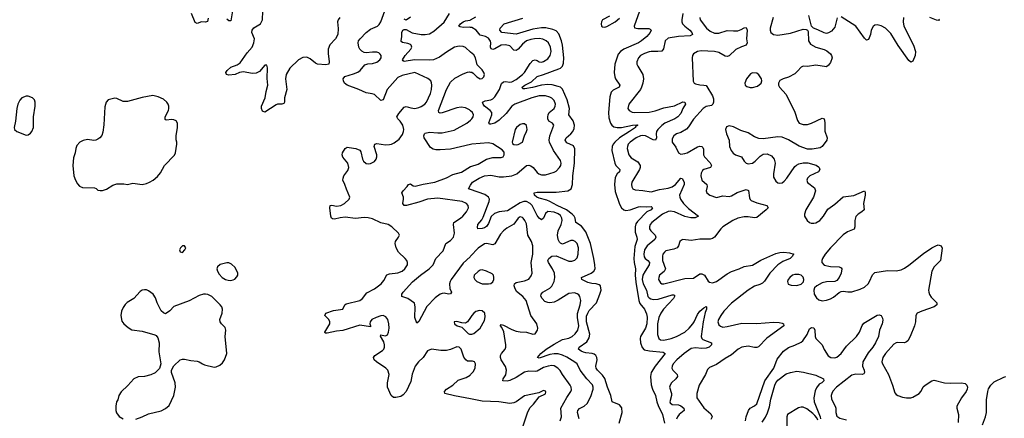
# Model space of a CAD drawing. Header units: inches. Extents: x 1449094 to 1618372, y 389908 to 534307.
# Tile 457 of 494: x 1595728 to 1605055, y 485375 to 489150. Entities that reach past the tile are written whole.
import ezdxf

# ---------------------------------------------------------------- set-up
doc = ezdxf.new("R2010")
doc.units = ezdxf.units.IN
doc.header["$MEASUREMENT"] = 0
doc.layers.add('B5498', color=7, linetype='Continuous')
doc.layers.add('B6408', color=7, linetype='Continuous')

msp = doc.modelspace()

# ---------------------------------------------------------------- linework, layer by layer
at = {"layer": 'B5498', "color": 5}
for points, elevation in [([(1597514.2, 489165.8), (1597506.6, 489133.4), (1597490, 489125.3), (1597450, 489129.8), (1597410, 489114.8), (1597390, 489123.5), (1597354.9, 489210)], 480), ([(1598759.5, 489170), (1598744.9, 489150), (1598737.6, 489130), (1598746.7, 489066.7), (1598741.8, 489010), (1598721.5, 488970), (1598667.5, 488912.5), (1598652, 488870), (1598649.3, 488830), (1598659.5, 488750), (1598656.3, 488730), (1598630, 488722.6), (1598550, 488728.5), (1598530, 488738.9), (1598481, 488781), (1598450, 488794.8), (1598410, 488792.4), (1598370, 488771), (1598287.2, 488690), (1598251.7, 488630), (1598246, 488590), (1598260.3, 488490), (1598236.9, 488410), (1598235.8, 488370), (1598230, 488357.2), (1598212, 488350), (1598170, 488348.6), (1598156.5, 488343.5), (1598050, 488275.1), (1598030, 488284.5), (1598018.7, 488310), (1598020.5, 488330), (1598053.7, 488410), (1598062.2, 488470), (1598078, 488530), (1598072.9, 488592.9), (1598075.2, 488695.2), (1598070, 488719), (1598050, 488720.9), (1598000.2, 488659.8), (1597970, 488643.1), (1597930, 488641.1), (1597850, 488656.2), (1597810.2, 488649.8), (1597768.1, 488631.9), (1597710, 488625.7), (1597687, 488630), (1597681, 488650), (1597694.2, 488670), (1597730, 488701.9), (1597790, 488722.6), (1597817.9, 488742.1), (1597884, 488836), (1597930.7, 488890), (1597945.8, 488930), (1597951.7, 488970), (1597928.8, 489030), (1597931.7, 489050), (1597947.3, 489072.7), (1598008.5, 489111.5), (1598028.9, 489150), (1598030.6, 489230)], 480), ([(1597748, 489252), (1597730, 489140.7), (1597710, 489140.4), (1597690, 489155)], 480), ([(1600000, 485917.7), (1599970, 485918), (1599953.2, 485930), (1599935.6, 485955.6), (1599909.6, 486029.6), (1599890, 486049.2), (1599870, 486052.3), (1599810, 486027.8), (1599770, 486016.9), (1599718, 486018), (1599630, 486031.3), (1599590, 486013.6), (1599550.3, 485949.7), (1599506.4, 485910), (1599474.9, 485870), (1599447.1, 485792.9), (1599434.9, 485725.1), (1599388, 485630), (1599362, 485598), (1599337.4, 485582.6), (1599290, 485571.3), (1599270, 485573.3), (1599248.2, 485590), (1599214, 485670), (1599212.2, 485710), (1599228.2, 485790), (1599215.1, 485830), (1599196.2, 485850), (1599109.6, 485910), (1599087.6, 485930), (1599079.6, 485950), (1599092, 485970), (1599163.8, 486016.2), (1599176.3, 486030), (1599183.9, 486050), (1599184.8, 486070), (1599178.3, 486098.3), (1599145.4, 486154.6), (1599150, 486166), (1599190, 486155.3), (1599200.8, 486159.2), (1599212.9, 486167.1), (1599221.1, 486190), (1599227.2, 486230), (1599225.7, 486270), (1599215.8, 486310), (1599197.8, 486337.8), (1599170, 486348.2), (1599150, 486344.8), (1599105.5, 486330), (1599065.3, 486310), (1599047, 486290), (1599043.8, 486270), (1599052.4, 486250), (1599050, 486242), (1598950, 486256.8), (1598790, 486207.4), (1598730, 486202), (1598641.7, 486181.7), (1598623, 486183), (1598619.5, 486190), (1598666.4, 486270), (1598667.4, 486290), (1598657.7, 486310), (1598618, 486350), (1598629, 486370), (1598702.3, 486397.7), (1598790.8, 486409.2), (1598808.7, 486450), (1598821.9, 486458.1), (1598950, 486492.4), (1598975.1, 486510), (1599015.8, 486564.2), (1599090, 486602.2), (1599151.3, 486650), (1599178.9, 486681.1), (1599206.1, 486733.9), (1599230, 486743.2), (1599310, 486754.2), (1599350, 486768.1), (1599378.3, 486790), (1599402.6, 486830), (1599402.6, 486850), (1599394.3, 486870), (1599378.9, 486890), (1599315.4, 486950), (1599295.4, 486990), (1599286, 487030), (1599289.6, 487050), (1599317.2, 487090), (1599325.2, 487110), (1599317.2, 487130), (1599254, 487190), (1599219.3, 487210), (1599150, 487225.4), (1599070, 487263.4), (1599030, 487275.2), (1598990, 487277.6), (1598910, 487267.6), (1598810, 487279.4), (1598765.2, 487274.8), (1598710, 487260.7), (1598690, 487263.7), (1598682.7, 487270), (1598677, 487290), (1598666.6, 487370), (1598670, 487391.3), (1598686, 487394), (1598730, 487383.7), (1598771.8, 487390), (1598804.2, 487410), (1598849.2, 487450), (1598855.3, 487470), (1598823.9, 487543.9), (1598809.8, 487589.8), (1598789.7, 487630), (1598791.5, 487650), (1598799.7, 487670), (1598837.4, 487722.6), (1598845.1, 487750), (1598835.8, 487790), (1598790, 487847), (1598782.4, 487870), (1598785.6, 487890), (1598810, 487930.6), (1598830, 487941.6), (1598850, 487941.3), (1598911.8, 487931.8), (1598950, 487915.5), (1598959.9, 487899.9), (1598975.8, 487830), (1598985, 487810), (1599010, 487788), (1599030, 487784.7), (1599050, 487787.9), (1599090, 487807.2), (1599106.3, 487830), (1599112.2, 487850), (1599112.1, 487870), (1599086.3, 487950), (1599092.7, 487970), (1599110, 487978.7), (1599193.4, 487966.6), (1599230, 487966.7), (1599250, 487971.9), (1599276, 487984), (1599322.7, 488017.3), (1599355.6, 488064.4), (1599365.3, 488090), (1599367.1, 488110), (1599358.5, 488150), (1599332.7, 488190), (1599311, 488210), (1599301, 488230), (1599318.8, 488261.2), (1599370, 488320.3), (1599390, 488327.9), (1599433.8, 488313.9), (1599470, 488310.2), (1599510, 488317.5), (1599532.9, 488327.1), (1599564.7, 488350), (1599582.8, 488370), (1599619.9, 488450), (1599629.8, 488490), (1599633.3, 488530), (1599630.9, 488550.9), (1599621.6, 488570), (1599593.4, 488593.4), (1599470, 488648.5), (1599350, 488620.2), (1599310, 488602.6), (1599209.7, 488490.3), (1599170.3, 488390), (1599150, 488384.2), (1599090, 488440.5), (1599068.7, 488448.7), (1599010, 488456), (1598942, 488490), (1598830, 488529.8), (1598806.6, 488550), (1598795.4, 488570), (1598793.3, 488590), (1598807, 488613), (1598890, 488636.9), (1598930, 488654), (1598952.8, 488670), (1598998.8, 488721.2), (1599027.3, 488732.7), (1599070, 488734.9), (1599110, 488746.4), (1599140.4, 488770), (1599153.3, 488790), (1599153.5, 488810), (1599143.6, 488823.6), (1599130, 488835.1), (1599110, 488842), (1599070, 488843.5), (1599010, 488835.6), (1598990, 488839.6), (1598970, 488851.6), (1598950.8, 488870.8), (1598939.7, 488890), (1598933.3, 488930), (1598939.2, 488950), (1598952.4, 488970), (1599011.1, 489028.9), (1599050, 489059.6), (1599118.7, 489090), (1599135, 489105), (1599149.9, 489130.1), (1599187.1, 489232.9)], 480), ([(1600000, 488843.8), (1599950, 488886.9), (1599930, 488895.6), (1599890, 488900.3), (1599848.2, 488890), (1599770, 488843.1), (1599704.9, 488795.1), (1599648.8, 488771.2), (1599610, 488765.4), (1599469.5, 488770.5), (1599370, 488754), (1599360.1, 488760.1), (1599355.6, 488770), (1599380.9, 488810), (1599433.5, 488870), (1599443.1, 488890), (1599436.9, 488910), (1599430, 488916.4), (1599406, 488926), (1599353.3, 488933.3), (1599343.5, 488943.5), (1599340.7, 488950), (1599349.7, 488990), (1599349.6, 489030.3), (1599359, 489050), (1599370, 489058.8), (1599390, 489056.3), (1599446.2, 489026.2), (1599531.2, 489011.2), (1599570, 489008.9), (1599610, 489017), (1599650, 489040.9), (1599750, 489127.5), (1599799.8, 489210)], 460), ([(1599430, 489173.7), (1599390, 489147), (1599370, 489156)], 460), ([(1600000, 489076.7), (1599990, 489078.7), (1599930, 489074.6), (1599901.2, 489081.2), (1599887.3, 489090), (1599903, 489110), (1599929.3, 489130.7), (1599950, 489138.4), (1599995.4, 489144.6), (1600000, 489147.4)], 440), ([(1600000, 488286.2), (1599990, 488295.3), (1599950, 488315.9), (1599910, 488321.1), (1599870, 488315.9), (1599730, 488267.1), (1599710, 488264.8), (1599698, 488270), (1599694.5, 488290), (1599770.7, 488490), (1599810, 488557.7), (1599850, 488596.2), (1599930, 488638.6), (1599970, 488654), (1599990, 488656.5), (1600000, 488654.6)], 460), ([(1600000, 487968.1), (1599810, 487924.7), (1599710, 487916.5), (1599670, 487919.3), (1599645.2, 487925.2), (1599620.9, 487940.9), (1599561.1, 488030), (1599555.6, 488050), (1599562.7, 488070), (1599570, 488075.5), (1599610, 488084.2), (1599690, 488077.3), (1599730, 488079.1), (1599845.3, 488105.2), (1599964.2, 488170), (1600000, 488199.9)], 460), ([(1600000, 486910.1), (1599995.1, 486904.8), (1599930, 486844.4), (1599816.3, 486690), (1599805.1, 486670), (1599800.4, 486650), (1599804.4, 486604.4), (1599817.4, 486570), (1599810, 486555.1), (1599790, 486552.3), (1599750, 486558.9), (1599730, 486557.7), (1599710, 486549.8), (1599663.2, 486516.8), (1599585, 486435), (1599510, 486292.7), (1599490, 486277.2), (1599472.8, 486330), (1599476, 486430), (1599467.2, 486467.3), (1599406, 486510), (1599349, 486530), (1599349.4, 486550), (1599359.7, 486570), (1599450, 486666.5), (1599525.1, 486730), (1599608.6, 486791.4), (1599646.6, 486830), (1599669.6, 486890), (1599738.7, 486961.3), (1599766, 487030), (1599810, 487059), (1599837.2, 487090), (1599847.8, 487130), (1599836.4, 487210), (1599842.4, 487230), (1599903.6, 487270), (1599926.3, 487290), (1599960.5, 487330), (1599979.7, 487370), (1599976.9, 487390), (1599959.6, 487410), (1599919.3, 487430), (1599690, 487460.9), (1599590, 487451.2), (1599510, 487422.8), (1599391.8, 487391.8), (1599369.8, 487389.8), (1599357, 487410), (1599364.5, 487450), (1599363.7, 487470), (1599349.4, 487510), (1599360.9, 487530), (1599399.3, 487570), (1599410, 487590.8), (1599430, 487594.9), (1599457.1, 487577.1), (1599474.2, 487574.2), (1599550, 487592.5), (1599660.7, 487610), (1599770, 487651.2), (1599830, 487684.2), (1599913.4, 487706.6), (1600000, 487758.5)], 460), ([(1600000, 487542.7), (1599979.3, 487550), (1600000, 487581.7)], 440), ([(1596830, 485368.2), (1596890, 485388.2), (1596950, 485418.7), (1597070, 485445.7), (1597110, 485467.2), (1597143.1, 485496.9), (1597189.6, 485590.4), (1597205.6, 485670), (1597202, 485710), (1597166, 485810), (1597166, 485830), (1597188.2, 485871.8), (1597250, 485928), (1597270, 485934.9), (1597290, 485934.4), (1597350, 485921.3), (1597410, 485917.1), (1597430, 485910.6), (1597458.8, 485890), (1597480.6, 485880.6), (1597570, 485860.3), (1597590, 485861.3), (1597622.9, 485877.1), (1597650, 485901.6), (1597669.6, 485930), (1597691.2, 485990), (1597674.7, 486150), (1597682.4, 486210), (1597674.7, 486234.8), (1597640.7, 486270), (1597627.6, 486290), (1597625.6, 486310), (1597645.6, 486370), (1597649.6, 486410), (1597642.4, 486430), (1597627.6, 486450), (1597547.7, 486527.7), (1597510, 486546.3), (1597490, 486549.7), (1597470, 486549.6), (1597430, 486539.7), (1597332.9, 486487.2), (1597187, 486433), (1597150, 486392.7), (1597110, 486365.2), (1597090, 486373.2), (1597070, 486394), (1597030, 486469), (1597015.7, 486515.7), (1596993, 486550), (1596950, 486583.1), (1596930, 486590.9), (1596910, 486592.1), (1596890, 486588), (1596870, 486575.1), (1596810.6, 486510), (1596747.9, 486472.1), (1596728.1, 486451.9), (1596710, 486423.7), (1596693.7, 486390), (1596687, 486350), (1596696.5, 486296.5), (1596713.4, 486270), (1596755.1, 486235.1), (1596790, 486213), (1596890, 486201.6), (1597010, 486166.8), (1597020.7, 486160.7), (1597038.5, 486138.5), (1597050.5, 486090.5), (1597046.2, 486006.2), (1597064.9, 485890), (1597053.7, 485846.3), (1597012.8, 485807.2), (1596970, 485786), (1596910, 485772.3), (1596850, 485766.6), (1596810, 485749.2), (1596753.8, 485686.2), (1596690, 485625.2), (1596668.7, 485591.3), (1596657.3, 485550), (1596645.5, 485530), (1596638, 485490), (1596639.1, 485450), (1596645.8, 485425.8), (1596670, 485391), (1596710, 485370.7)], 520), ([(1600000, 486331.4), (1599971.8, 486288.2), (1599950, 486275.1), (1599918, 486278), (1599870, 486293.2), (1599844.7, 486290), (1599846, 486270), (1599850, 486266), (1599874, 486250), (1599917.3, 486237.3), (1599978, 486178), (1599990.8, 486170.8), (1600000, 486170.7)], 480), ([(1600000, 485558.7), (1599847.3, 485587.3), (1599755.3, 485610), (1599753.2, 485630), (1599772.3, 485650), (1599830, 485690.3), (1599883.5, 485736.5), (1599956.9, 485763.1), (1599995.2, 485784.8), (1600000, 485789.8)], 480)]:
    msp.add_lwpolyline(points, dxfattribs=dict(at, elevation=elevation))
at = {"layer": 'B5498', "color": 5, "elevation": 520}
for points in [[(1595790, 488426.6), (1595750, 488409.3), (1595730.4, 488389.6), (1595710.4, 488350), (1595701.3, 488310), (1595688.7, 488190), (1595677.1, 488130), (1595679.1, 488110), (1595702.8, 488090), (1595790, 488056.3), (1595810, 488059.1), (1595830, 488074), (1595842, 488090), (1595859.7, 488130), (1595857.7, 488230), (1595875.4, 488330), (1595875.6, 488370), (1595869.3, 488390), (1595850, 488409.3), (1595810, 488426)], [(1596990, 488431.2), (1596890, 488413), (1596750, 488375.1), (1596710, 488375.1), (1596650, 488402.7), (1596630, 488406), (1596566, 488390), (1596547.3, 488370), (1596534.6, 488325.4), (1596526.9, 488153.1), (1596516.1, 488083.9), (1596505.8, 488054.2), (1596486, 488030), (1596470, 488017.2), (1596450, 488009.2), (1596430, 488006), (1596370, 488015.1), (1596330, 488006.6), (1596298.8, 487990), (1596270, 487957.2), (1596259.3, 487930), (1596254, 487890), (1596238.4, 487841.6), (1596231.3, 487770), (1596242.8, 487670), (1596256.5, 487630), (1596276, 487596), (1596294.3, 487574.3), (1596321.9, 487561.9), (1596437.5, 487557.5), (1596452.2, 487552.2), (1596470, 487537.3), (1596490, 487532.7), (1596513, 487533), (1596550, 487545.7), (1596610, 487582), (1596650, 487594.6), (1596716.3, 487596.3), (1596750, 487591), (1596799, 487601), (1596890, 487590.3), (1596930, 487598.3), (1596958, 487610), (1596992, 487630), (1597035, 487664.9), (1597060.9, 487699.1), (1597100.5, 487770), (1597193.5, 487866.5), (1597204.4, 487890), (1597218.4, 487970), (1597218.4, 487990), (1597211.5, 488011.5), (1597211.3, 488050), (1597224.7, 488130), (1597223.5, 488170), (1597211.8, 488191.8), (1597190, 488203), (1597170, 488204.7), (1597117.2, 488197.2), (1597105.8, 488205.8), (1597105.6, 488230), (1597136.9, 488290), (1597142.4, 488310), (1597141.6, 488330), (1597135.6, 488350), (1597122, 488370), (1597090, 488397), (1597040.8, 488420.8)], [(1597270, 487008.7), (1597251.3, 486990), (1597242.8, 486970), (1597250, 486952), (1597270, 486946.8), (1597294, 486970), (1597302, 486990), (1597290, 487008)], [(1597710, 486849), (1597690, 486849), (1597628.1, 486831.9), (1597601, 486810), (1597596, 486790), (1597601, 486770), (1597619.1, 486739.1), (1597646, 486710), (1597678, 486690), (1597702, 486682), (1597730, 486680.5), (1597750, 486687.3), (1597765.6, 486694.4), (1597785.6, 486714.4), (1597794, 486730), (1597796, 486750), (1597770, 486802), (1597735.5, 486835.5)]]:
    msp.add_lwpolyline(points, close=True, dxfattribs=at)
at = {"layer": 'B6408', "color": 5}
for points, elevation in [([(1601600.8, 489230), (1601549.2, 489090), (1601553.7, 489073.7), (1601585.5, 489065.5), (1601687.2, 489067.2), (1601701.3, 489061.3), (1601710.3, 489050), (1601700.9, 489030), (1601670.2, 488990), (1601620.2, 488950), (1601590, 488929.4), (1601450.2, 488870), (1601418.8, 488850), (1601396.5, 488823.5), (1601366, 488730), (1601358.7, 488650), (1601365.6, 488610), (1601373.8, 488590), (1601413.1, 488530), (1601406, 488510), (1601350, 488483.4), (1601330, 488464.2), (1601320.1, 488419.9), (1601307, 488270), (1601310, 488220.7), (1601324.8, 488170), (1601336.9, 488150), (1601356.2, 488136.2), (1601388.2, 488128.2), (1601430, 488127.9), (1601533.2, 488150), (1601573.3, 488153.3), (1601584, 488150), (1601573.7, 488146.3), (1601562.6, 488137.4), (1601560.9, 488130), (1601505, 488090), (1601409.6, 488030.4), (1601365, 487990), (1601349, 487970), (1601340.4, 487950), (1601338.7, 487910), (1601365.5, 487790), (1601376.6, 487770), (1601412.8, 487730), (1601411.2, 487710), (1601389.7, 487690.3), (1601370, 487655.4), (1601362.9, 487590), (1601370, 487521.7), (1601410, 487404.6), (1601430, 487368.4), (1601450, 487350.1), (1601470, 487344.4), (1601510.3, 487349.7), (1601590, 487377.6), (1601610, 487380.4), (1601662.2, 487377.8), (1601710, 487382), (1601724.4, 487370), (1601710, 487349), (1601670, 487331.2), (1601580.3, 487239.7), (1601564.5, 487215.5), (1601558.1, 487190), (1601559.4, 487139.4), (1601575.3, 487090), (1601576.3, 487070), (1601556.4, 487003.6), (1601545.6, 486890), (1601549.3, 486849.3), (1601563.3, 486790), (1601559.5, 486730), (1601563.5, 486663.5), (1601592.1, 486490), (1601603.8, 486463.8), (1601647.2, 486410), (1601666, 486366), (1601673.3, 486333.3), (1601668.4, 486270), (1601657.1, 486230), (1601610, 486149.4), (1601605.3, 486130), (1601609, 486089), (1601624.5, 486044.5), (1601645.4, 486025.4), (1601693.6, 486013.6), (1601822.5, 486002.5), (1601843.8, 485990), (1601747, 485870), (1601710.8, 485809.2), (1601702.7, 485770), (1601709.1, 485690.9), (1601722.2, 485650), (1601752.7, 485590), (1601764.9, 485530), (1601776.7, 485496.7), (1601816.5, 485410), (1601836.8, 485330)], 420), ([(1602010.2, 489210.2), (1601999.4, 489150), (1602000.2, 489130), (1602008.6, 489110), (1602028.4, 489088.4), (1602077.2, 489050), (1602094.9, 489030), (1602103, 489010), (1602081.2, 488998.8), (1601970, 488991.6), (1601870, 488974.4), (1601844.2, 488950), (1601825.8, 488874.2), (1601810, 488852.8), (1601772.6, 488847.4), (1601710, 488849.8), (1601690, 488846.8), (1601646, 488830), (1601610.4, 488810), (1601591.8, 488790), (1601573.7, 488750), (1601574, 488730), (1601582.4, 488710), (1601631.5, 488630), (1601636.5, 488590), (1601631.3, 488550), (1601620.2, 488510), (1601608.3, 488490), (1601498.7, 488350), (1601490.4, 488310), (1601500.5, 488290), (1601530, 488276), (1601552.4, 488272.4), (1601690, 488273.7), (1601746.8, 488286.8), (1601830, 488316.8), (1601930, 488335.1), (1602010, 488372.5), (1602030.4, 488370), (1602035.3, 488350), (1602009.3, 488310.7), (1601990, 488263), (1601963.6, 488230), (1601935.3, 488210), (1601839.4, 488170), (1601810, 488148.8), (1601772.5, 488110), (1601761.5, 488090), (1601757.7, 488070), (1601759.8, 488030), (1601750.7, 488009.3), (1601730, 488012.1), (1601656.9, 488050), (1601630, 488053.5), (1601610, 488049.2), (1601569.1, 488030), (1601510.2, 487990), (1601492.9, 487970), (1601484.5, 487950), (1601482.9, 487930), (1601497.6, 487870), (1601521.2, 487841.2), (1601583.9, 487803.9), (1601605.4, 487770), (1601607, 487750), (1601600.2, 487730), (1601526.9, 487610), (1601523.2, 487590), (1601526.3, 487566.3), (1601536.4, 487550), (1601559.2, 487539.2), (1601630, 487534), (1601710, 487520.9), (1601790, 487541.9), (1601870, 487553.7), (1601910, 487568.4), (1601939.8, 487590), (1601990, 487650.2), (1602005.4, 487645.4), (1602021.9, 487610), (1602023, 487590), (1601980.1, 487490), (1601981.5, 487470), (1601989.6, 487450), (1602015.7, 487410), (1602063, 487363), (1602159.1, 487290), (1602125.8, 487274.2), (1602086.1, 487273.9), (1602030, 487287.8), (1601930, 487329.8), (1601890, 487336.5), (1601870, 487334.5), (1601817.6, 487310), (1601715.2, 487230), (1601700.2, 487210), (1601692.9, 487190), (1601695.2, 487170), (1601707.2, 487150), (1601747.2, 487110), (1601753.5, 487090), (1601746.2, 487070), (1601671, 487010), (1601647.6, 486970), (1601641.4, 486930), (1601644.8, 486904.8), (1601652.1, 486890), (1601678.6, 486870), (1601695.8, 486850), (1601692.2, 486830), (1601652.1, 486770), (1601632, 486730), (1601626.2, 486690), (1601634.9, 486650), (1601665, 486590), (1601679.5, 486530), (1601690, 486516.6), (1601706.3, 486506.3), (1601730, 486501.3), (1601775.8, 486504.2), (1601910, 486544.4), (1601923.4, 486543.4), (1601934.5, 486534.5), (1601923.2, 486510), (1601828.1, 486410), (1601801.5, 486370), (1601782.6, 486330), (1601770.8, 486270), (1601769.4, 486169.4), (1601781.7, 486130), (1601798.9, 486118.9), (1601830, 486115.2), (1601899.6, 486130), (1601950, 486149), (1602030, 486192), (1602071.7, 486228.3), (1602105, 486270), (1602118.8, 486290), (1602150, 486358.9), (1602170, 486388.9), (1602210, 486423.1), (1602230, 486432.7), (1602234.8, 486430), (1602235.3, 486410), (1602222.7, 486377.3), (1602202.7, 486290), (1602183.2, 486150), (1602189.3, 486130), (1602200.6, 486120.6), (1602281.3, 486090), (1602281.3, 486070), (1602258.7, 486050), (1602230, 486039.1), (1602190, 486037.2), (1602130, 486042.2), (1602090, 486035.3), (1602022, 485990), (1601952.6, 485930), (1601919.8, 485890), (1601909.3, 485870), (1601905.4, 485850), (1601914.7, 485830), (1601956.1, 485790), (1601959.6, 485770), (1601945.3, 485750), (1601903.1, 485710), (1601888.9, 485690), (1601883.6, 485670), (1601902.2, 485610), (1601903.9, 485590), (1601885.7, 485530), (1601890, 485520.7), (1601910, 485507.3), (1601970, 485503.5), (1601990, 485494), (1602019.7, 485470), (1602023.6, 485450), (1601975.4, 485410), (1601961.1, 485390), (1601951.6, 485368.4)], 440), ([(1600000, 489147.4), (1600050, 489177.8)], 440), ([(1601406.9, 485330), (1601437, 485430), (1601433.9, 485473.9), (1601410, 485504), (1601340.7, 485530), (1601329.2, 485590), (1601296.4, 485670), (1601271.6, 485751.6), (1601250, 485783.4), (1601202, 485830), (1601190.7, 485850.7), (1601187.2, 485870), (1601197.3, 485930), (1601196, 485950), (1601187.4, 485970), (1601170, 485984.1), (1601150, 485989.9), (1601090, 485995.5), (1601070, 486001.5), (1601048, 486010), (1601020.7, 486030), (1601027.6, 486050), (1601100, 486100), (1601123, 486137), (1601128.8, 486171.2), (1601096.2, 486290), (1601098.5, 486341.5), (1601108.9, 486371.1), (1601124.2, 486395.8), (1601191.3, 486470), (1601225.1, 486550), (1601236.4, 486590), (1601231.1, 486630), (1601218.5, 486638.5), (1601188.1, 486648.1), (1601148.6, 486651.4), (1601110, 486661), (1601052.8, 486690), (1601051.6, 486710), (1601142.7, 486750), (1601167.2, 486770), (1601178.2, 486790), (1601177.5, 486830), (1601166.5, 486890), (1601134.2, 487030), (1601090, 487140.7), (1601050, 487194.9), (1600995.4, 487230), (1600989.8, 487270.2), (1600981.6, 487290), (1600963, 487310), (1600908.1, 487348.1), (1600819.5, 487390), (1600750, 487429.9), (1600721.7, 487441.7), (1600650, 487460.2), (1600628.7, 487470), (1600604.7, 487490), (1600602.7, 487510), (1600630, 487516.3), (1600810, 487515.3), (1600920.7, 487530), (1600951.9, 487548.1), (1600965.3, 487590), (1600967.1, 487670), (1600983.9, 487790), (1600987.8, 487927.8), (1600975, 487955), (1600910, 487985.5), (1600895, 488010), (1600904.2, 488030), (1600950, 488068.6), (1600967.4, 488090), (1600979.7, 488120.3), (1600983.2, 488150), (1600972.5, 488192.5), (1600930.7, 488250), (1600936.5, 488310), (1600913, 488390), (1600871.8, 488491.8), (1600850.9, 488510), (1600830, 488518.5), (1600772.6, 488532.6), (1600730, 488536.6), (1600670, 488530.9), (1600587.4, 488507.4), (1600514.3, 488494.3), (1600495.5, 488495.5), (1600489.6, 488509.7), (1600514.7, 488530), (1600577.9, 488562.1), (1600630, 488612.5), (1600690, 488629.7), (1600835.4, 488684.6), (1600850, 488690.8), (1600871, 488709), (1600881.2, 488738.8), (1600884.3, 488790), (1600869.9, 488910), (1600860.8, 488950), (1600836.1, 489016.1), (1600810, 489045.9), (1600778.5, 489058.5), (1600713.3, 489073.3), (1600670, 489074.2), (1600590, 489059.5), (1600430, 489013.4), (1600297.2, 489030), (1600275.6, 489050), (1600278.7, 489070), (1600317.4, 489110), (1600494.8, 489165.2)], 420), ([(1601316.7, 489183.3), (1601250, 489147.3), (1601239.6, 489130), (1601236, 489110), (1601241.3, 489090), (1601250, 489082.6), (1601270, 489079.6), (1601290, 489084.7), (1601369.6, 489130), (1601410, 489166)], 420), ([(1602172.2, 489170), (1602175.5, 489150), (1602234.2, 489070), (1602270, 489042.5), (1602310, 489022.6), (1602350, 489023.5), (1602430, 489048.1), (1602490, 489043.8), (1602530, 489046), (1602563.1, 489056.9), (1602590, 489074), (1602610, 489076.3), (1602620.3, 489050), (1602614.3, 488970), (1602621.1, 488930), (1602611.2, 488908.8), (1602566.8, 488893.2), (1602513.7, 488866.3), (1602450, 488807.6), (1602430, 488801.1), (1602410, 488806.2), (1602350, 488838.4), (1602310, 488847.7), (1602185, 488855), (1602150, 488848.3), (1602111.8, 488828.2), (1602101.6, 488810), (1602097.6, 488790), (1602108.7, 488568.7), (1602119.1, 488550), (1602130, 488542.4), (1602170, 488531.8), (1602210, 488531.6), (1602230, 488525.7), (1602238.3, 488518.3), (1602291.1, 488430), (1602300.4, 488400.4), (1602301.5, 488370), (1602295.4, 488350), (1602281.7, 488338.3), (1602230, 488327.1), (1602203.8, 488310), (1602110, 488207.3), (1602064, 488136), (1602045.3, 488114.7), (1601990, 488081.7), (1601950, 488067.8), (1601924.9, 488050), (1601910, 488022), (1601909.1, 487990), (1601943.8, 487943.8), (1601968.3, 487888.3), (1601990, 487875.5), (1602030, 487881.5), (1602050, 487890.2), (1602150, 487947.2), (1602170, 487953.2), (1602190, 487950.2), (1602199, 487939), (1602205.3, 487925.3), (1602207, 487870), (1602215.2, 487850), (1602270, 487793.8), (1602280.2, 487770), (1602271.1, 487748.9), (1602210, 487730.9), (1602198, 487722), (1602182.4, 487697.6), (1602179.6, 487670), (1602191.5, 487631.5), (1602238.8, 487590), (1602240.7, 487570), (1602231, 487530), (1602238, 487510), (1602266, 487490), (1602330, 487466), (1602390, 487483.2), (1602450, 487474.9), (1602470, 487481.8), (1602526, 487514), (1602610, 487543.1), (1602633.1, 487533.1), (1602643.2, 487463.2), (1602647.8, 487447.8), (1602656.9, 487436.9), (1602710, 487416.1), (1602806.8, 487390), (1602818, 487370), (1602800.3, 487350), (1602710, 487275.4), (1602690, 487272.3), (1602630, 487281.8), (1602590, 487282.3), (1602530, 487269.9), (1602483.1, 487250), (1602390.1, 487189.9), (1602370.1, 487169.9), (1602310.2, 487089.8), (1602290, 487078), (1602270, 487073), (1602170, 487072.8), (1602090, 487059.7), (1602010.5, 487069.5), (1601996.4, 487063.6), (1601983, 487050), (1601970.3, 487009.7), (1601958, 486990), (1601923.4, 486976.6), (1601850, 486961.2), (1601835.3, 486950), (1601821.1, 486930), (1601816.3, 486910), (1601818.8, 486870), (1601846.4, 486790), (1601833.5, 486766.5), (1601790.3, 486730), (1601781.5, 486710), (1601780.9, 486690), (1601798.5, 486658.5), (1601810, 486650.3), (1601830, 486650.2), (1602030, 486700.2), (1602110, 486703.8), (1602170, 486742), (1602190, 486744.4), (1602216, 486730), (1602250, 486675.5), (1602263.2, 486663.2), (1602290, 486658.9), (1602330, 486671.6), (1602430, 486744), (1602470, 486766.5), (1602545.2, 486790), (1602590, 486812.2), (1602670, 486826.9), (1602750, 486874.3), (1602890, 486934.7), (1602930, 486944.6), (1602967.3, 486947.3), (1603021.3, 486941.3), (1603062, 486930), (1603054, 486926), (1603047.7, 486910), (1603025.5, 486890), (1602959, 486861), (1602910, 486828.8), (1602834.7, 486750), (1602784.6, 486675.4), (1602764.3, 486655.7), (1602738.9, 486641.1), (1602690, 486626.2), (1602628.3, 486590), (1602470, 486467.1), (1602398, 486390), (1602368.9, 486350), (1602347.4, 486310), (1602342.6, 486290), (1602350, 486260.7), (1602366.6, 486246.6), (1602390, 486239.5), (1602430, 486243.6), (1602570, 486276.9), (1602710, 486273.6), (1602870, 486286.7), (1602923.8, 486283.8), (1602950, 486277.3), (1602964.7, 486270), (1602966.8, 486250), (1602806.6, 486133.4), (1602726.5, 486053.5), (1602710, 486046.4), (1602690, 486046.8), (1602630, 486058.5), (1602570, 486049.8), (1602533.7, 486030), (1602470, 485975.8), (1602410, 485941.4), (1602330, 485883.5), (1602262.3, 485857.7), (1602243.1, 485836.9), (1602225.5, 485790), (1602164.5, 485690), (1602142.8, 485610), (1602141.7, 485570), (1602210, 485473.4), (1602276.6, 485416.6), (1602287.8, 485390), (1602275.3, 485364.7)], 460), ([(1602864.4, 489170), (1602838.3, 489070), (1602837.4, 489050), (1602844.2, 489030), (1602870, 489009), (1602910, 489003.6), (1603030, 489021.7), (1603150, 489060.7), (1603178, 489058), (1603190.9, 489050.9), (1603197.3, 489037.3), (1603200.7, 488950), (1603219.3, 488919.3), (1603270, 488890.6), (1603350, 488867.3), (1603374.6, 488854.6), (1603407.9, 488827.9), (1603418.8, 488810), (1603424, 488790), (1603410, 488744), (1603390, 488719), (1603370, 488705.2), (1603270, 488718.9), (1603190, 488706), (1603150, 488709.3), (1603130, 488701.2), (1603098, 488662), (1603070, 488638.4), (1603010, 488604.5), (1602962, 488590), (1602930, 488574), (1602916, 488550), (1602916, 488530), (1602926, 488510), (1602990, 488441), (1603070, 488274.8), (1603095.1, 488195.1), (1603113.4, 488170), (1603150, 488156.5), (1603190, 488158), (1603230, 488170.3), (1603330, 488216.3), (1603350, 488211), (1603355.8, 488175.8), (1603354.9, 488094.9), (1603376.3, 488030), (1603373.4, 488010), (1603330.7, 487950), (1603310, 487938), (1603235.8, 487924.2), (1603190, 487923.6), (1603110.9, 487950.9), (1603011.2, 488011.2), (1602950, 488037.8), (1602910, 488041.2), (1602770, 488022.4), (1602730, 488024.2), (1602690, 488039.7), (1602630, 488077.4), (1602559.7, 488099.8), (1602490, 488135.6), (1602450, 488146), (1602423.4, 488136.6), (1602414, 488110), (1602423, 488070), (1602448.5, 488010), (1602452, 487950), (1602468.5, 487910), (1602487.1, 487887.1), (1602510.2, 487870.2), (1602567.3, 487850), (1602590.5, 487810), (1602610, 487792.7), (1602630, 487784.9), (1602670, 487792.2), (1602695.6, 487810), (1602742.8, 487857.2), (1602770, 487875.3), (1602810, 487878.9), (1602850, 487862), (1602874.3, 487830), (1602883.6, 487790), (1602868, 487690), (1602870, 487658), (1602890, 487620.5), (1602910, 487606.7), (1602930, 487603.1), (1602950, 487606.7), (1602970, 487622.4), (1602994, 487650), (1603070, 487760.5), (1603086, 487774), (1603110, 487785.3), (1603150, 487795.8), (1603195.1, 487795.1), (1603272.2, 487772.2), (1603296.4, 487756.4), (1603302.8, 487750), (1603306.8, 487730), (1603294.8, 487710), (1603213.4, 487670), (1603192.7, 487650), (1603185.3, 487630), (1603190, 487607.7), (1603258, 487558), (1603268.5, 487530), (1603249, 487470), (1603176.9, 487350), (1603161.7, 487310), (1603164.2, 487290), (1603187, 487250), (1603210, 487230.3), (1603224.6, 487224.6), (1603250, 487223.2), (1603270, 487227.9), (1603308, 487250), (1603341.7, 487290), (1603382.6, 487357.4), (1603450, 487402.4), (1603528.7, 487471.3), (1603630, 487485.2), (1603730, 487530.4), (1603738.3, 487518.3), (1603736.9, 487490), (1603721.1, 487410), (1603728, 487350), (1603704.9, 487330), (1603670.2, 487309.8), (1603650, 487285.1), (1603638.8, 487250), (1603638.5, 487190), (1603632.8, 487167.3), (1603570, 487140.8), (1603530, 487112.8), (1603410, 486989.8), (1603359.3, 486930), (1603332.2, 486890), (1603326.5, 486870), (1603328.2, 486850), (1603350, 486826.7), (1603410, 486812.6), (1603490, 486808.4), (1603510, 486800.7), (1603517.1, 486790), (1603508.8, 486750), (1603491.2, 486708.8), (1603470, 486681.6), (1603449, 486671), (1603370, 486667.2), (1603330, 486658), (1603278.4, 486630), (1603257.6, 486610), (1603250.3, 486590), (1603254.6, 486550), (1603276, 486516), (1603297.1, 486497.1), (1603330, 486488), (1603370, 486494.4), (1603410, 486507.1), (1603437.4, 486522.6), (1603490, 486566.7), (1603510, 486575.8), (1603530, 486578.7), (1603573.1, 486573.1), (1603610, 486574.3), (1603690, 486596.9), (1603730, 486617.7), (1603764.4, 486650), (1603778, 486670), (1603806.1, 486733.9), (1603830, 486757), (1603950, 486776), (1604030, 486773.4), (1604078.2, 486781.8), (1604110, 486796.5), (1604150, 486824.6), (1604290, 486935.2), (1604369.5, 486990), (1604406.6, 487010), (1604430, 487017), (1604457.3, 487010), (1604466.2, 486986.2), (1604450.4, 486870), (1604391.4, 486810), (1604370.2, 486770), (1604338.4, 486590), (1604339.1, 486570), (1604346.7, 486546.7), (1604363, 486523), (1604415.8, 486470), (1604417.1, 486450), (1604390.5, 486430), (1604273, 486390), (1604230.2, 486369.8), (1604216, 486350), (1604214, 486290), (1604205.8, 486250), (1604164, 486150), (1604140.3, 486110), (1604130, 486098.9), (1604110.2, 486089.8), (1604047.5, 486092.5), (1604030, 486089.7), (1604010, 486078.9), (1603929, 485990), (1603903.2, 485950), (1603896.5, 485910), (1603900.8, 485890), (1603957.6, 485790), (1603995.8, 485690), (1604017.8, 485617.7), (1604030, 485600.5), (1604046.8, 485590), (1604090, 485576.5), (1604130, 485570.3), (1604170, 485570.3), (1604190, 485576.5), (1604250, 485610.4), (1604268.7, 485631.3), (1604287.9, 485672.1), (1604305.1, 485690), (1604370, 485730.4), (1604390, 485735.5), (1604490, 485710.4), (1604550, 485707), (1604650, 485710.4), (1604683.8, 485703.8), (1604700.7, 485690), (1604705.5, 485670), (1604702.4, 485650), (1604694.4, 485630), (1604651.5, 485568.5), (1604606.4, 485490), (1604606, 485470), (1604620.3, 485410), (1604617, 485337)], 480), ([(1603470.8, 489169.2), (1603450, 489079), (1603418.3, 489041.7), (1603390, 489024.5), (1603370, 489020.9), (1603350, 489024.5), (1603290, 489055.1), (1603248, 489070), (1603229, 489089), (1603203.6, 489190)], 480), ([(1604099.6, 489170), (1604096, 489130), (1604102.6, 489090), (1604194, 488910), (1604212.7, 488850), (1604210.6, 488810), (1604190, 488758), (1604170, 488749.2), (1604150, 488765.2), (1604050, 488905.1), (1603979.3, 489019.3), (1603930.8, 489070.8), (1603890, 489093.2), (1603850, 489100.9), (1603830, 489096.9), (1603814.3, 489085.7), (1603794.6, 489050), (1603787, 489010), (1603770, 488964), (1603750, 488957.2), (1603730, 488975.1), (1603650, 489089.3), (1603510, 489176)], 480), ([(1604435.3, 489155.3), (1604442, 489150), (1604436, 489144), (1604414.4, 489145.6), (1604350.7, 489169.3)], 480), ([(1600000, 487581.7), (1600018.4, 487610), (1600079.6, 487650), (1600130, 487671.7), (1600190, 487678.4), (1600270, 487663.3), (1600310, 487660.8), (1600390, 487671.9), (1600436.3, 487690), (1600529.1, 487770.9), (1600550, 487773.6), (1600570, 487767.7), (1600591.6, 487751.6), (1600630, 487701.6), (1600644.9, 487690), (1600670, 487681.7), (1600710, 487682.3), (1600790, 487706.3), (1600810, 487717), (1600842, 487750), (1600854.3, 487770), (1600858.9, 487790), (1600850, 487817), (1600784.1, 487910), (1600745.7, 487990), (1600744.5, 488010), (1600751.4, 488050), (1600786.9, 488150), (1600776.2, 488170), (1600740.4, 488190), (1600730.7, 488210), (1600729.9, 488230.1), (1600733.7, 488250), (1600744.4, 488270), (1600790, 488310.2), (1600801.3, 488330), (1600802.7, 488350), (1600790, 488385.4), (1600770, 488406), (1600750, 488417.5), (1600710, 488429.2), (1600650, 488428.6), (1600580.3, 488410), (1600418, 488350), (1600390, 488330.6), (1600336.7, 488263.3), (1600270, 488197.3), (1600230, 488171.6), (1600190, 488159.7), (1600180.8, 488160.8), (1600172.3, 488172.3), (1600199.8, 488250), (1600201.2, 488270), (1600185.3, 488290), (1600133, 488330), (1600118.5, 488350), (1600114, 488370), (1600137.1, 488382.9), (1600190, 488391.4), (1600210, 488401.1), (1600230, 488418.2), (1600274.7, 488490), (1600293.2, 488546.8), (1600310, 488563.2), (1600330, 488564.8), (1600370, 488558.5), (1600390, 488561.5), (1600430, 488582.3), (1600491.7, 488630), (1600511.5, 488650), (1600563.8, 488736.2), (1600590, 488764.5), (1600610, 488769.3), (1600630, 488764.2), (1600650, 488752.4), (1600670, 488749.3), (1600690, 488754.2), (1600730, 488780.2), (1600752.7, 488810), (1600762.9, 488850), (1600758, 488890), (1600738.7, 488930), (1600715.8, 488950), (1600684.3, 488964.3), (1600650.5, 488970.5), (1600606, 488970), (1600570, 488963.6), (1600530, 488948.4), (1600490, 488917.8), (1600450, 488870.7), (1600430, 488859.1), (1600410, 488860.7), (1600370, 488902.5), (1600330, 488912.5), (1600290, 488907.9), (1600230, 488873), (1600210, 488866.5), (1600194.1, 488874.1), (1600189.2, 488889.2), (1600190.5, 488929.5), (1600186.7, 488946.7), (1600170, 488973.6), (1600142.4, 488990), (1600090, 489002.9), (1600051, 489051), (1600010, 489074.6), (1600000, 489076.7)], 440), ([(1600000, 488654.6), (1600012.4, 488652.4), (1600025.1, 488645.1), (1600058.8, 488610), (1600090, 488590.8), (1600110, 488594.8), (1600125.2, 488610), (1600131.5, 488630), (1600126.6, 488650), (1600110, 488676), (1600061.1, 488721.1), (1600047.2, 488790), (1600030, 488818), (1600000, 488843.8)], 460), ([(1600000, 488199.9), (1600012.1, 488210), (1600023.5, 488230), (1600025.7, 488250), (1600017.7, 488270), (1600000, 488286.2)], 460), ([(1600000, 487758.5), (1600000.9, 487759.1), (1600070, 487781.7), (1600150, 487828.4), (1600210, 487844.2), (1600290, 487844), (1600309.1, 487850.9), (1600317.2, 487870), (1600316.5, 487896.5), (1600298.6, 487918.6), (1600210, 487974.7), (1600170, 487984.8), (1600010, 487970.4), (1600000, 487968.1)], 460), ([(1601026.8, 485370), (1601013, 485430), (1601016.8, 485450), (1601032.2, 485467.8), (1601074.5, 485490), (1601103.1, 485516.9), (1601137.8, 485582.2), (1601160.7, 485650), (1601160.7, 485670), (1601153, 485693), (1601100.2, 485750), (1601036.5, 485830), (1601009.7, 485890), (1600988, 485908), (1600910, 485954.3), (1600870, 485974.2), (1600830, 485985.9), (1600790, 485986.5), (1600750, 485980.1), (1600650, 485944.4), (1600634.5, 485950), (1600664.9, 485990), (1600716.2, 486030), (1600790, 486078.7), (1600870, 486120.6), (1600930, 486135.5), (1600960.4, 486150), (1600990, 486174.9), (1601015.9, 486210), (1601023.7, 486250), (1601012.4, 486330), (1601012.4, 486367.6), (1601037.8, 486450), (1601043.5, 486490), (1601035.6, 486530), (1601024.5, 486544.5), (1601010, 486555.3), (1600982.9, 486562.9), (1600930, 486557), (1600830, 486492.6), (1600790, 486476.5), (1600750, 486469.1), (1600730, 486470.7), (1600702.7, 486482.7), (1600677.6, 486510), (1600666.4, 486533.6), (1600667.1, 486550), (1600682.6, 486570), (1600750, 486607.7), (1600770, 486627), (1600791, 486671), (1600797.4, 486710), (1600793.5, 486750), (1600776.8, 486790), (1600736.2, 486850), (1600732.9, 486870), (1600741, 486890), (1600770, 486910.2), (1600810, 486914.7), (1600930, 486863.9), (1600957.2, 486862.8), (1600988.5, 486871.5), (1601010, 486896.3), (1601020.3, 486930), (1601021.4, 486990), (1601009.7, 487030), (1600990, 487051.1), (1600970, 487059.8), (1600950, 487059.2), (1600870, 487023.9), (1600850, 487032.6), (1600842.3, 487042.3), (1600829.9, 487069.9), (1600822.2, 487110), (1600830.5, 487150), (1600857.8, 487210), (1600866.6, 487250), (1600865.2, 487270), (1600850, 487296.3), (1600830, 487311.4), (1600790, 487327.3), (1600730, 487333.8), (1600710, 487313.3), (1600690, 487271.6), (1600670, 487255.1), (1600650, 487269.7), (1600630, 487296.4), (1600583.9, 487390), (1600565.5, 487410), (1600530, 487428.7), (1600505.5, 487430), (1600470, 487417.2), (1600350, 487338.9), (1600270, 487329.9), (1600226.2, 487313.8), (1600193.5, 487286.5), (1600170, 487221.3), (1600150, 487193), (1600130, 487178.9), (1600110, 487171.8), (1600069.2, 487169.2), (1600063.6, 487183.6), (1600067.6, 487210), (1600105, 487255), (1600118.6, 487281.4), (1600176, 487430), (1600178.5, 487450), (1600169.8, 487470), (1600134.9, 487494.9), (1600000, 487542.7)], 440), ([(1600847.6, 485350), (1600862, 485390), (1600855, 485470), (1600910, 485573.7), (1600949.7, 485630), (1600954.2, 485645.8), (1600953, 485670), (1600942, 485690), (1600869.3, 485789.3), (1600847.1, 485827.1), (1600826, 485850), (1600791, 485871), (1600770, 485874), (1600734.8, 485870), (1600690, 485856.7), (1600630, 485823), (1600610, 485817.6), (1600550, 485820.8), (1600510, 485812.3), (1600430, 485761.9), (1600370, 485733), (1600347.2, 485727.2), (1600306.6, 485730), (1600306.9, 485750), (1600332.3, 485787.7), (1600340.7, 485830), (1600330, 485864.5), (1600289.2, 485929.2), (1600283.5, 485950), (1600284.1, 485970), (1600293.1, 485990), (1600326.9, 486030), (1600334.7, 486050), (1600334.5, 486070), (1600313.7, 486193.7), (1600294.9, 486234.9), (1600282.9, 486250), (1600284.4, 486255.6), (1600290, 486262.8), (1600310, 486257.7), (1600390, 486216.3), (1600430, 486201.7), (1600470, 486193), (1600530.3, 486190.3), (1600590, 486170.7), (1600610, 486176), (1600633.6, 486210), (1600635.6, 486230), (1600626.3, 486270), (1600569.9, 486349.9), (1600525.7, 486490), (1600493.8, 486530), (1600435.8, 486575.8), (1600417.5, 486610), (1600413.3, 486630), (1600416.8, 486650), (1600430, 486661.2), (1600510, 486676.5), (1600550, 486693.4), (1600574.9, 486725.1), (1600582.7, 486750), (1600573.8, 486850), (1600589.9, 486930), (1600588.2, 487010), (1600578, 487050), (1600542.4, 487110), (1600530, 487218), (1600514, 487250), (1600498.3, 487270), (1600490, 487278.3), (1600470, 487283.1), (1600450, 487271), (1600410, 487215.1), (1600343.8, 487176.2), (1600310, 487149.8), (1600281.9, 487118.1), (1600230, 487028.4), (1600210, 487017.2), (1600150, 487031.8), (1600130, 487027.6), (1600070, 486986), (1600000, 486910.1)], 460), ([(1600000, 486170.7), (1600010, 486170.7), (1600030, 486179.1), (1600090, 486230.4), (1600130, 486303), (1600137.4, 486337.4), (1600135.1, 486370), (1600110, 486392.4), (1600084.2, 486395.8), (1600050, 486386), (1600030, 486371.3), (1600012.2, 486350), (1600000, 486331.4)], 480), ([(1602604.4, 485350), (1602611.4, 485388.6), (1602631.5, 485448.5), (1602649.2, 485470.8), (1602690, 485493.8), (1602710, 485512.2), (1602786.2, 485730), (1602872.9, 485850), (1602904.8, 485935.2), (1602962.4, 486010), (1603010, 486044.6), (1603072.6, 486067.4), (1603130, 486096.5), (1603147.6, 486110), (1603186.6, 486170), (1603210, 486222.8), (1603230, 486234.9), (1603250, 486233), (1603260.4, 486210), (1603262.6, 486150), (1603270.4, 486130), (1603330.2, 486070.2), (1603350, 486025.5), (1603386.5, 485966.5), (1603412, 485950), (1603450, 485949.1), (1603470, 485955.6), (1603510, 485987.7), (1603560.4, 486059.6), (1603655.7, 486150), (1603683.4, 486190), (1603710, 486253), (1603725.1, 486274.9), (1603850, 486353.4), (1603870, 486356.4), (1603888.3, 486348.3), (1603903, 486323), (1603905.2, 486305.2), (1603898.7, 486270), (1603873.2, 486210), (1603862.2, 486150), (1603834.3, 486090), (1603810.1, 486050), (1603764.6, 485995.4), (1603714.4, 485910), (1603712.6, 485870), (1603728, 485830), (1603730.3, 485810), (1603723.9, 485796.1), (1603710, 485788.7), (1603650, 485794.9), (1603610, 485783), (1603466.7, 485670), (1603430, 485630.9), (1603420.2, 485610), (1603415.6, 485590), (1603418.2, 485558.2), (1603452.8, 485490), (1603459, 485470), (1603458, 485430), (1603470, 485396.3), (1603496.5, 485376.5), (1603560.3, 485360.2)], 460), ([(1600000, 485789.8), (1600024.9, 485815.1), (1600043.7, 485850), (1600046.6, 485890), (1600036, 485910), (1600017.6, 485917.6), (1600000, 485917.7)], 480), ([(1602760.2, 485339.8), (1602792.4, 485387.6), (1602812.1, 485427.9), (1602830, 485482.6), (1602843.6, 485556.4), (1602881.8, 485690), (1602890, 485711), (1602910, 485736.6), (1602990, 485795.3), (1603030.3, 485810.3), (1603090, 485821.3), (1603153, 485813), (1603270, 485783.1), (1603342.8, 485750), (1603347.3, 485730), (1603327.3, 485710), (1603302.7, 485697.3), (1603275.4, 485664.6), (1603263.4, 485636.6), (1603250.2, 485570), (1603254.5, 485530), (1603311.1, 485390), (1603313.8, 485370)], 440), ([(1604850, 485312.7), (1604877.6, 485390), (1604885.6, 485430), (1604888.2, 485551.8), (1604898.5, 485630), (1604906.1, 485653.9), (1604926.6, 485690), (1604959, 485721), (1605050, 485766.4), (1605070, 485772.7)], 480), ([(1600496.4, 485303.6), (1600542.2, 485437.7), (1600562.6, 485477.4), (1600596, 485510), (1600650, 485578), (1600710, 485606), (1600712.9, 485627.1), (1600710, 485633.2), (1600690, 485637.2), (1600644.9, 485615.1), (1600510, 485589.6), (1600430, 485531.6), (1600410, 485521.6), (1600370, 485515.8), (1600267.5, 485532.5), (1600110, 485538), (1600000, 485558.7)], 480), ([(1603290, 485357.2), (1603279.8, 485379.8), (1603262, 485402), (1603240.9, 485420.9), (1603183.6, 485463.6), (1603150, 485480.2), (1603130, 485482.1), (1603105.4, 485474.6), (1603002.5, 485410), (1602994.5, 485390), (1602995.8, 485290)], 440)]:
    msp.add_lwpolyline(points, dxfattribs=dict(at, elevation=elevation))
for points, elevation in [([(1602670, 488646.6), (1602650, 488637), (1602613.4, 488590), (1602597.3, 488550), (1602601, 488530), (1602616.3, 488516.3), (1602647.1, 488507.1), (1602670, 488506.7), (1602718.6, 488521.4), (1602752.7, 488550), (1602758, 488570), (1602754.5, 488590), (1602730, 488629.3), (1602710, 488642.9)], 480), ([(1600490, 488163.7), (1600470, 488157), (1600434, 488130), (1600421.6, 488110), (1600394, 487990), (1600398, 487978), (1600408, 487968), (1600430, 487964.9), (1600450, 487968.7), (1600490, 487991), (1600509.6, 488050.4), (1600530, 488092), (1600535.1, 488110), (1600530, 488148), (1600510, 488162.7)], 460), ([(1600110, 486781.7), (1600090, 486777.7), (1600070, 486766.3), (1600034.9, 486730), (1600030.5, 486710), (1600040.5, 486690), (1600059.1, 486670), (1600110, 486648.9), (1600170, 486648.7), (1600190, 486653), (1600210, 486667.3), (1600219.5, 486690), (1600220.9, 486710), (1600216, 486730), (1600202.9, 486742.9), (1600149.2, 486770)], 480), ([(1603070, 486736.4), (1603050, 486729.7), (1603023.1, 486710), (1603007.2, 486690), (1603000.4, 486670), (1603007.1, 486647.1), (1603035.8, 486635.8), (1603090, 486634), (1603130, 486644.4), (1603152.2, 486667.7), (1603156, 486690), (1603150, 486711.2), (1603130, 486729.7), (1603110, 486736.1)], 480)]:
    msp.add_lwpolyline(points, close=True, dxfattribs=dict(at, elevation=elevation))

doc.saveas('drawing.dxf')
